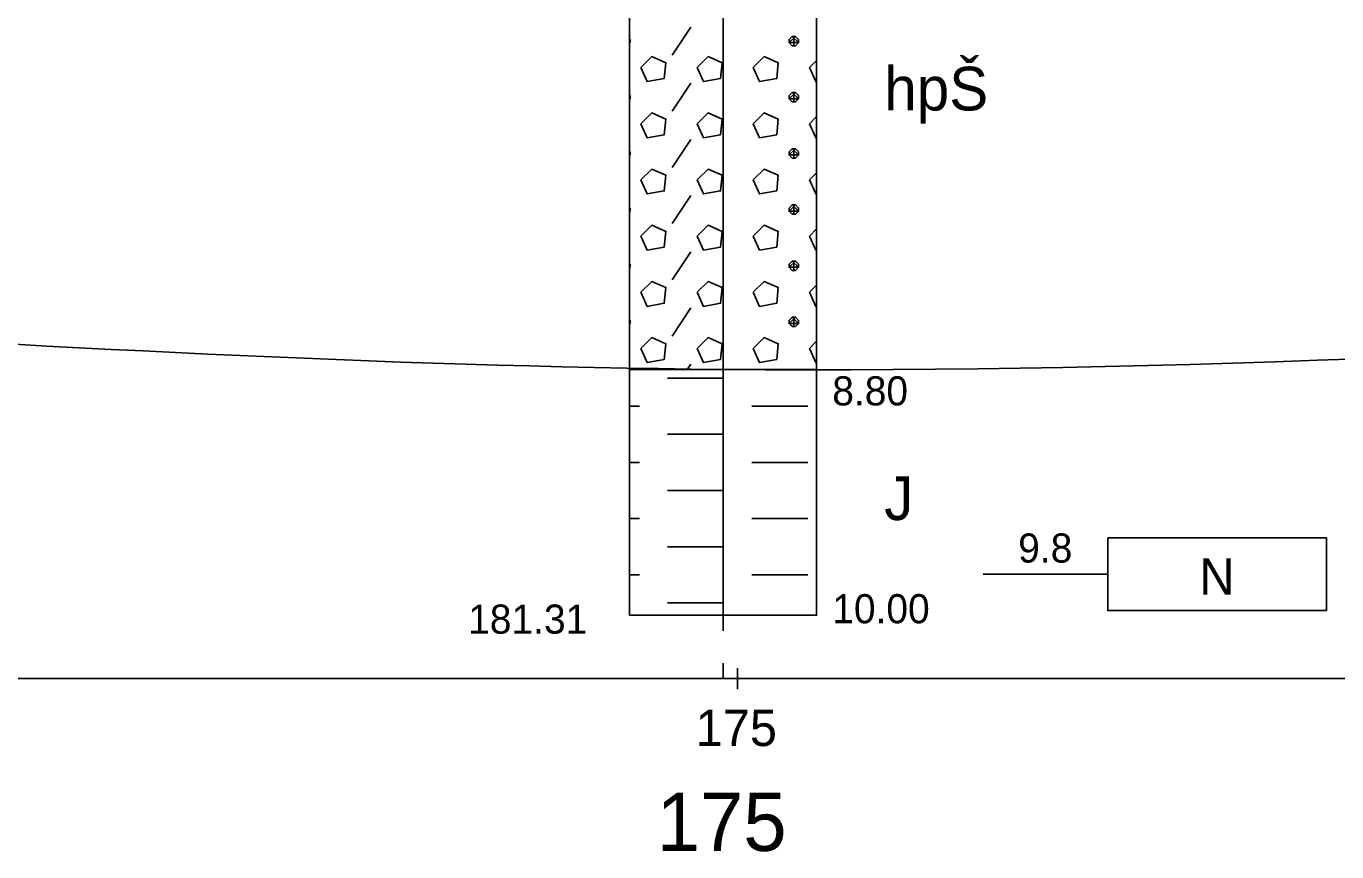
# Model space of a CAD drawing. Extents: x 3042 to 4120, y 576 to 2694.
# Drawn here: x 3364.82 to 3396.82, y 1395.94 to 1416.09 of the extents above; entities that cross this region are included whole.
import ezdxf

# ---------------------------------------------------------------- set-up
doc = ezdxf.new("R2010")
doc.units = 0
for name, color, linetype in [('14', 7, 'Continuous'), ('17', 7, 'Continuous'), ('18', 7, 'Continuous'), ('51', 7, 'Continuous'), ('52', 7, 'Continuous'), ('53', 7, 'Continuous'), ('56', 7, 'Continuous'), ('62', 7, 'Continuous'), ('7', 7, 'Continuous'), ('rozhraní', 7, 'Continuous')]:
    doc.layers.add(name, color=color, linetype=linetype)

msp = doc.modelspace()

# ---------------------------------------------------------------- linework, layer by layer
at = {"layer": '18'}
for p, q in [((3381.832, 1401.714), (3381.832, 1451.714)), ((3381.832, 1402.095), (3381.832, 1401.333)), ((3381.451, 1401.714), (3382.213, 1401.714)), ((3381.832, 1400.545), (3381.832, 1400.164))]:
    msp.add_line(p, q, dxfattribs=at)
at = {"layer": '51'}
for p, q in [((3380.59, 1415.387), (3381.047, 1416.073)), ((3383.562, 1415.616), (3383.562, 1415.845)), ((3384.118, 1415.258), (3383.943, 1415.083)), ((3380.59, 1414.016), (3381.047, 1414.702)), ((3383.562, 1414.244), (3383.562, 1414.473)), ((3384.118, 1413.886), (3383.943, 1413.711)), ((3380.59, 1412.644), (3381.047, 1413.33)), ((3383.562, 1412.873), (3383.562, 1413.101)), ((3384.118, 1412.515), (3383.943, 1412.339)), ((3380.59, 1411.273), (3381.047, 1411.958)), ((3383.562, 1411.501), (3383.562, 1411.73)), ((3384.118, 1411.143), (3383.943, 1410.968)), ((3380.59, 1409.901), (3381.047, 1410.587)), ((3383.562, 1410.13), (3383.562, 1410.358)), ((3384.118, 1409.771), (3383.943, 1409.596)), ((3380.59, 1408.529), (3381.047, 1409.215)), ((3383.562, 1408.758), (3383.562, 1408.987)), ((3384.118, 1408.4), (3383.943, 1408.225)), ((3380.96, 1407.714), (3381.047, 1407.844)), ((3380.476, 1407.501), (3381.161, 1407.501)), ((3381.161, 1407.501), (3381.847, 1407.501)), ((3379.546, 1406.815), (3379.79, 1406.815)), ((3382.533, 1406.815), (3383.219, 1406.815)), ((3383.219, 1406.815), (3383.905, 1406.815)), ((3380.476, 1406.129), (3381.161, 1406.129)), ((3381.161, 1406.129), (3381.847, 1406.129)), ((3379.546, 1405.443), (3379.79, 1405.443)), ((3382.533, 1405.443), (3383.219, 1405.443)), ((3383.219, 1405.443), (3383.905, 1405.443)), ((3380.476, 1404.758), (3381.161, 1404.758)), ((3381.161, 1404.758), (3381.847, 1404.758)), ((3379.546, 1404.072), (3379.79, 1404.072)), ((3382.533, 1404.072), (3383.219, 1404.072)), ((3383.219, 1404.072), (3383.905, 1404.072)), ((3380.476, 1403.386), (3381.161, 1403.386)), ((3381.161, 1403.386), (3381.847, 1403.386)), ((3379.546, 1402.7), (3379.79, 1402.7)), ((3382.533, 1402.7), (3383.219, 1402.7)), ((3383.219, 1402.7), (3383.905, 1402.7)), ((3380.476, 1402.014), (3381.161, 1402.014)), ((3381.161, 1402.014), (3381.847, 1402.014))]:
    msp.add_line(p, q, dxfattribs=at)
for points in [[(3379.546, 1407.714), (3384.118, 1407.714), (3384.118, 1421.714), (3379.546, 1421.714)], [(3379.546, 1401.714), (3384.118, 1401.714), (3384.118, 1407.714), (3379.546, 1407.714)]]:
    msp.add_lwpolyline(points, close=True, dxfattribs=at)
for points in [[(3379.546, 1415.677), (3379.561, 1415.692), (3379.561, 1415.768), (3379.546, 1415.784)], [(3379.546, 1415.708), (3379.561, 1415.692), (3379.546, 1415.692)], [(3383.524, 1415.845), (3383.447, 1415.768), (3383.447, 1415.692), (3383.524, 1415.616), (3383.6, 1415.616), (3383.676, 1415.692), (3383.676, 1415.768), (3383.6, 1415.845), (3383.524, 1415.845), (3383.676, 1415.692), (3383.447, 1415.692), (3383.6, 1415.845)], [(3379.828, 1415.083), (3379.98, 1414.74), (3380.399, 1414.816), (3380.437, 1415.197), (3380.095, 1415.349), (3379.828, 1415.083)], [(3381.199, 1415.083), (3381.352, 1414.74), (3381.771, 1414.816), (3381.809, 1415.197), (3381.466, 1415.349), (3381.199, 1415.083)], [(3382.571, 1415.083), (3382.723, 1414.74), (3383.143, 1414.816), (3383.181, 1415.197), (3382.838, 1415.349), (3382.571, 1415.083)], [(3383.943, 1415.083), (3384.095, 1414.74), (3384.118, 1414.744)], [(3379.546, 1414.305), (3379.561, 1414.321), (3379.561, 1414.397), (3379.546, 1414.412)], [(3383.524, 1414.473), (3383.447, 1414.397), (3383.447, 1414.321), (3383.524, 1414.244), (3383.6, 1414.244), (3383.676, 1414.321), (3383.676, 1414.397), (3383.6, 1414.473), (3383.524, 1414.473), (3383.676, 1414.321), (3383.447, 1414.321), (3383.6, 1414.473)], [(3379.546, 1414.336), (3379.561, 1414.321), (3379.546, 1414.321)], [(3379.828, 1413.711), (3379.98, 1413.368), (3380.399, 1413.444), (3380.437, 1413.825), (3380.095, 1413.978), (3379.828, 1413.711)], [(3381.199, 1413.711), (3381.352, 1413.368), (3381.771, 1413.444), (3381.809, 1413.825), (3381.466, 1413.978), (3381.199, 1413.711)], [(3382.571, 1413.711), (3382.723, 1413.368), (3383.143, 1413.444), (3383.181, 1413.825), (3382.838, 1413.978), (3382.571, 1413.711)], [(3383.943, 1413.711), (3384.095, 1413.368), (3384.118, 1413.372)], [(3383.524, 1413.101), (3383.447, 1413.025), (3383.447, 1412.949), (3383.524, 1412.873), (3383.6, 1412.873), (3383.676, 1412.949), (3383.676, 1413.025), (3383.6, 1413.101), (3383.524, 1413.101), (3383.676, 1412.949), (3383.447, 1412.949), (3383.6, 1413.101)], [(3379.546, 1412.934), (3379.561, 1412.949), (3379.561, 1413.025), (3379.546, 1413.041)], [(3379.546, 1412.965), (3379.561, 1412.949), (3379.546, 1412.949)], [(3379.828, 1412.339), (3379.98, 1411.997), (3380.399, 1412.073), (3380.437, 1412.454), (3380.095, 1412.606), (3379.828, 1412.339)], [(3381.199, 1412.339), (3381.352, 1411.997), (3381.771, 1412.073), (3381.809, 1412.454), (3381.466, 1412.606), (3381.199, 1412.339)], [(3382.571, 1412.339), (3382.723, 1411.997), (3383.143, 1412.073), (3383.181, 1412.454), (3382.838, 1412.606), (3382.571, 1412.339)], [(3383.943, 1412.339), (3384.095, 1411.997), (3384.118, 1412.001)], [(3379.546, 1411.562), (3379.561, 1411.577), (3379.561, 1411.654), (3379.546, 1411.669)], [(3379.546, 1411.593), (3379.561, 1411.577), (3379.546, 1411.577)], [(3383.524, 1411.73), (3383.447, 1411.654), (3383.447, 1411.577), (3383.524, 1411.501), (3383.6, 1411.501), (3383.676, 1411.577), (3383.676, 1411.654), (3383.6, 1411.73), (3383.524, 1411.73), (3383.676, 1411.577), (3383.447, 1411.577), (3383.6, 1411.73)], [(3379.828, 1410.968), (3379.98, 1410.625), (3380.399, 1410.701), (3380.437, 1411.082), (3380.095, 1411.235), (3379.828, 1410.968)], [(3381.199, 1410.968), (3381.352, 1410.625), (3381.771, 1410.701), (3381.809, 1411.082), (3381.466, 1411.235), (3381.199, 1410.968)], [(3382.571, 1410.968), (3382.723, 1410.625), (3383.143, 1410.701), (3383.181, 1411.082), (3382.838, 1411.235), (3382.571, 1410.968)], [(3383.943, 1410.968), (3384.095, 1410.625), (3384.118, 1410.629)], [(3379.546, 1410.19), (3379.561, 1410.206), (3379.561, 1410.282), (3379.546, 1410.298)], [(3379.546, 1410.221), (3379.561, 1410.206), (3379.546, 1410.206)], [(3383.524, 1410.358), (3383.447, 1410.282), (3383.447, 1410.206), (3383.524, 1410.13), (3383.6, 1410.13), (3383.676, 1410.206), (3383.676, 1410.282), (3383.6, 1410.358), (3383.524, 1410.358), (3383.676, 1410.206), (3383.447, 1410.206), (3383.6, 1410.358)], [(3379.828, 1409.596), (3379.98, 1409.253), (3380.399, 1409.33), (3380.437, 1409.711), (3380.095, 1409.863), (3379.828, 1409.596)], [(3381.199, 1409.596), (3381.352, 1409.253), (3381.771, 1409.33), (3381.809, 1409.711), (3381.466, 1409.863), (3381.199, 1409.596)], [(3382.571, 1409.596), (3382.723, 1409.253), (3383.143, 1409.33), (3383.181, 1409.711), (3382.838, 1409.863), (3382.571, 1409.596)], [(3383.943, 1409.596), (3384.095, 1409.253), (3384.118, 1409.258)], [(3379.546, 1408.819), (3379.561, 1408.834), (3379.561, 1408.91), (3379.546, 1408.926)], [(3383.524, 1408.987), (3383.447, 1408.91), (3383.447, 1408.834), (3383.524, 1408.758), (3383.6, 1408.758), (3383.676, 1408.834), (3383.676, 1408.91), (3383.6, 1408.987), (3383.524, 1408.987), (3383.676, 1408.834), (3383.447, 1408.834), (3383.6, 1408.987)], [(3379.546, 1408.85), (3379.561, 1408.834), (3379.546, 1408.834)], [(3379.828, 1408.225), (3379.98, 1407.882), (3380.399, 1407.958), (3380.437, 1408.339), (3380.095, 1408.491), (3379.828, 1408.225)], [(3381.199, 1408.225), (3381.352, 1407.882), (3381.771, 1407.958), (3381.809, 1408.339), (3381.466, 1408.491), (3381.199, 1408.225)], [(3382.571, 1408.225), (3382.723, 1407.882), (3383.143, 1407.958), (3383.181, 1408.339), (3382.838, 1408.491), (3382.571, 1408.225)], [(3383.943, 1408.225), (3384.095, 1407.882), (3384.118, 1407.886)]]:
    msp.add_lwpolyline(points, dxfattribs=at)
at = {"layer": '53'}
for p, q in [((3379.546, 1451.714), (3379.546, 1401.714)), ((3384.118, 1451.714), (3384.118, 1401.714)), ((3379.546, 1407.714), (3384.118, 1407.714)), ((3379.546, 1401.714), (3384.118, 1401.714))]:
    msp.add_line(p, q, dxfattribs=at)
at = {"layer": '56'}
for p, q in [((3381.832, 1408.095), (3381.832, 1407.333)), ((3381.451, 1407.714), (3382.213, 1407.714)), ((3381.832, 1402.095), (3381.832, 1401.333)), ((3381.451, 1401.714), (3382.213, 1401.714))]:
    msp.add_line(p, q, dxfattribs=at)
at = {"layer": '62'}
msp.add_line((3388.182, 1402.714), (3391.23, 1402.714), dxfattribs=at)
msp.add_lwpolyline([(3396.564, 1401.825), (3391.23, 1401.825), (3391.23, 1403.603), (3396.564, 1403.603), (3396.564, 1401.825)], dxfattribs=at)
at = {"layer": '7'}
for p, q in [((3382.182, 1399.91), (3382.182, 1400.418)), ((3207.182, 1400.164), (3458.222, 1400.164))]:
    msp.add_line(p, q, dxfattribs=at)
at = {"layer": 'rozhraní'}
msp.add_spline([(3249.09, 1408.064), (3269.032, 1408.064), (3331.502, 1409.964), (3381.832, 1407.714), (3448.222, 1410.364), (3456.029, 1410.364)], degree=3, dxfattribs=at)

# ---------------------------------------------------------------- texts
at = {"layer": '14'}
msp.add_text('175', height=1.4224, dxfattribs=at).set_placement((3380.212, 1395.958))
at = {"layer": '17'}
msp.add_text('181.31', height=0.7112, dxfattribs=at).set_placement((3375.609, 1401.262))
at = {"layer": '52'}
for s, height, p in [('hpŠ', 1.0668, (3385.769, 1414.036)), ('8.80', 0.7112, (3384.499, 1406.835)), ('J', 1.067, (3385.769, 1404.036)), ('10.00', 0.7112, (3384.499, 1401.516))]:
    msp.add_text(s, height=height, dxfattribs=at).set_placement(p)
at = {"layer": '62'}
for s, height, p in [('9.8', 0.7112, (3389.039, 1402.998)), ('N', 0.889, (3393.463, 1402.212))]:
    msp.add_text(s, height=height, dxfattribs=at).set_placement(p)
at = {"layer": '7'}
msp.add_text('175', height=0.889, dxfattribs=at).set_placement((3381.166, 1398.519))

doc.saveas('drawing.dxf')
